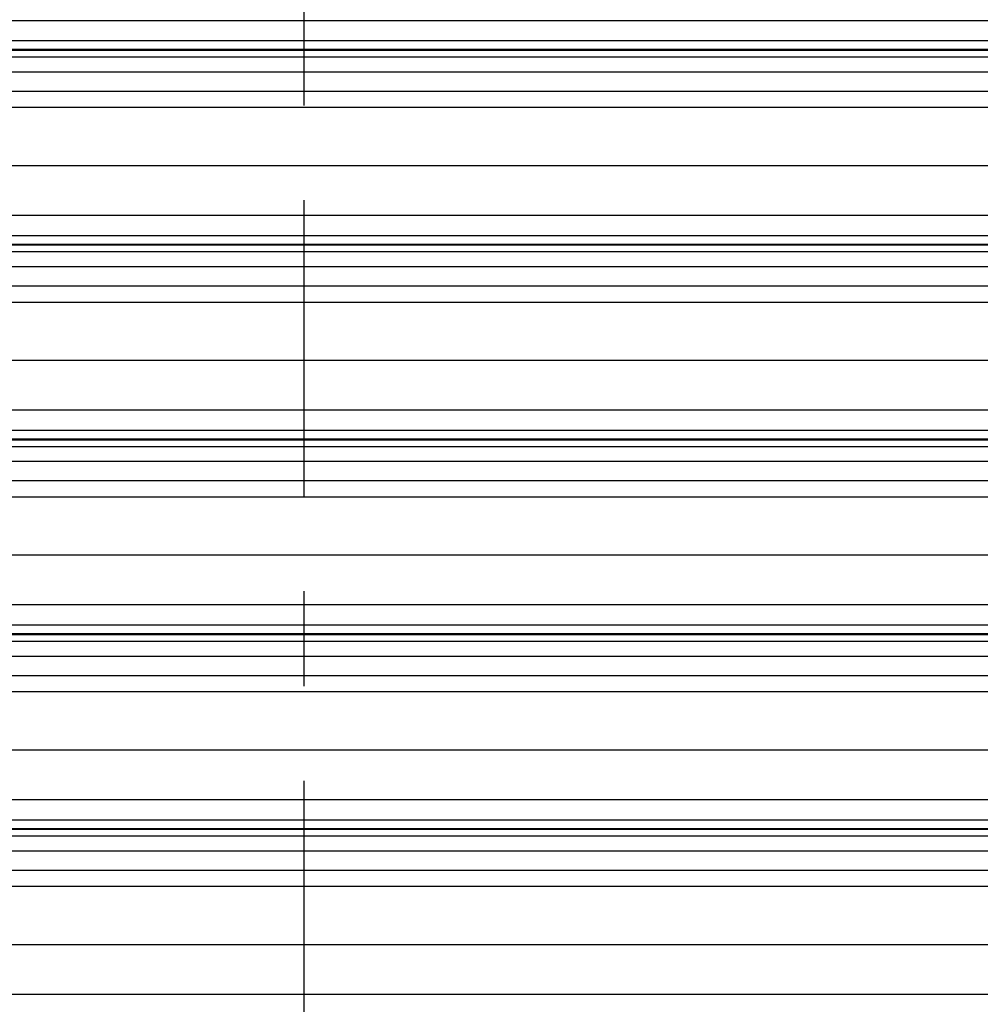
# Model space of a CAD drawing. Header units: inches. Extents: x 170 to 284, y 215 to 248.
# Tile 376 of 656: x 204.84 to 205.85, y 220.52 to 221.56. Entities that reach past the tile are written whole.
import ezdxf

# ---------------------------------------------------------------- set-up
doc = ezdxf.new("R2010")
doc.units = ezdxf.units.IN
doc.header["$LTSCALE"] = 0.25
doc.header["$MEASUREMENT"] = 0
doc.linetypes.add('CENTER', pattern=[2, 1.25, -0.25, 0.25, -0.25])
doc.layers.add('RH FRONT OF HOOD', color=7, linetype='Continuous')
doc.layers.add('SECTION CUTS', color=6, linetype='CENTER')

msp = doc.modelspace()

# ---------------------------------------------------------------- linework, layer by layer
at = {"layer": 'RH FRONT OF HOOD'}
for p, q in [((202.50032, 221.5552), (206.53264, 221.5552)), ((202.50032, 221.53382), (206.53264, 221.53382)), ((206.53264, 221.52434), (202.50032, 221.52434)), ((202.50032, 221.5237), (206.53264, 221.5237)), ((202.50032, 221.51668), (206.53264, 221.51668)), ((202.50032, 221.501), (206.53264, 221.501)), ((202.50032, 221.48061), (206.53264, 221.48061)), ((202.57687, 221.46353), (206.45609, 221.46353)), ((202.53049, 221.40214), (206.50248, 221.40214)), ((202.50032, 221.34975), (206.53264, 221.34975)), ((202.50032, 221.32837), (206.53264, 221.32837)), ((206.53264, 221.31889), (202.50032, 221.31889)), ((202.50032, 221.31825), (206.53264, 221.31825)), ((202.50032, 221.31123), (206.53264, 221.31123)), ((202.50032, 221.29555), (206.53264, 221.29555)), ((202.50032, 221.27516), (206.53264, 221.27516)), ((202.57687, 221.25808), (206.45609, 221.25808)), ((202.53049, 221.19669), (206.50248, 221.19669)), ((202.50032, 221.14431), (206.53264, 221.14431)), ((202.50032, 221.12293), (206.53264, 221.12293)), ((206.53264, 221.11344), (202.50032, 221.11344)), ((202.50032, 221.1128), (206.53264, 221.1128)), ((202.50032, 221.10578), (206.53264, 221.10578)), ((202.50032, 221.0901), (206.53264, 221.0901)), ((202.50032, 221.06971), (206.53264, 221.06971)), ((202.57687, 221.05264), (206.45609, 221.05264)), ((202.53049, 220.99124), (206.50248, 220.99124)), ((202.50032, 220.93886), (206.53264, 220.93886)), ((202.50032, 220.91748), (206.53264, 220.91748)), ((206.53264, 220.90799), (202.50032, 220.90799)), ((202.50032, 220.90736), (206.53264, 220.90736)), ((202.50032, 220.90034), (206.53264, 220.90034)), ((202.50032, 220.88465), (206.53264, 220.88465)), ((202.50032, 220.86426), (206.53264, 220.86426)), ((202.57687, 220.84719), (206.45609, 220.84719)), ((202.53049, 220.7858), (206.50248, 220.7858)), ((202.50032, 220.73341), (206.53264, 220.73341)), ((202.50032, 220.71203), (206.53264, 220.71203)), ((206.53264, 220.70255), (202.50032, 220.70255)), ((202.50032, 220.70191), (206.53264, 220.70191)), ((202.50032, 220.69489), (206.53264, 220.69489)), ((202.50032, 220.67921), (206.53264, 220.67921)), ((202.50032, 220.65882), (206.53264, 220.65882)), ((202.57687, 220.64174), (206.45609, 220.64174)), ((202.53049, 220.58035), (206.50248, 220.58035)), ((202.50032, 220.52796), (206.53264, 220.52796))]:
    msp.add_line(p, q, dxfattribs=at)
at = {"layer": 'SECTION CUTS'}
for p, q in [((205.13955, 219.82804), (205.13955, 225.47531)), ((201.85473, 221.46353), (207.27409, 221.46353))]:
    msp.add_line(p, q, dxfattribs=at)

doc.saveas('drawing.dxf')
